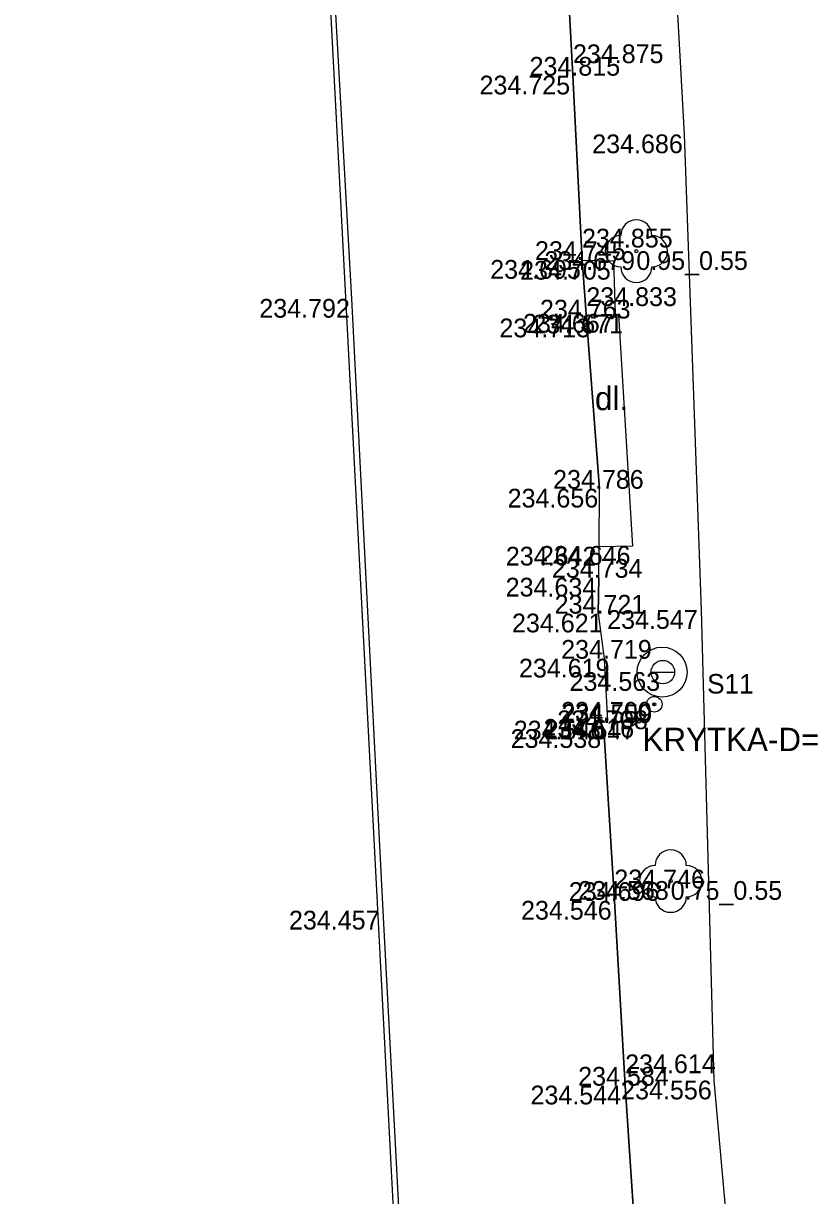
# Model space of a CAD drawing. Extents: x -599516 to -599132, y -1163668 to -1163119.
# Drawn here: x -599515.16 to -599502.56, y -1163175.52 to -1163156.76 of the extents above; entities that cross this region are included whole.
import ezdxf

# ---------------------------------------------------------------- set-up
doc = ezdxf.new("R2010")
doc.units = 0
for name, color, linetype in [('_ZEMERENI OBLAST', 7, 'Continuous'), ('Bod-oznac1', 7, 'Continuous'), ('Bod-oznac2', 7, 'Continuous'), ('Bod-oznac3', 7, 'Continuous'), ('Bod-vyska1', 7, 'Continuous'), ('Bod-vyska2', 7, 'Continuous'), ('Bod-vyska3', 7, 'Continuous'), ('Z_cela-hrobu-dolni-linie', 7, 'Continuous'), ('Z_cela-hrobu-horni-linie', 7, 'Continuous'), ('Z_komunikace', 7, 'Continuous'), ('Z_obvod-kmene-spodek-ve-vysce1_2m', 7, 'Continuous'), ('Z_obvod-skruze', 7, 'Continuous'), ('Z_obvod-skruze-cislo-foto', 7, 'Continuous'), ('Z_popis-budov-povrchu', 7, 'Continuous'), ('Z_stromy-kere', 7, 'Continuous'), ('Z_vodovodni-trubka', 7, 'Continuous'), ('Z_vol-txt-popis-objektu', 7, 'Continuous'), ('Z_vol-zn-podrobny-vyskovy-bod-geo', 7, 'Continuous'), ('Z_zdi-ohradni', 7, 'Continuous'), ('Z_znacky-ostatni-predmet-maleho-rozsahu', 7, 'Continuous'), ('Z_znacky-ostatni-skruz', 7, 'Continuous'), ('Z_zpevnene-plochy', 7, 'Continuous')]:
    doc.layers.add(name, color=color, linetype=linetype)

msp = doc.modelspace()

# ---------------------------------------------------------------- linework, layer by layer
at = {"layer": '_ZEMERENI OBLAST'}
msp.add_lwpolyline([(-599246.21, -1163173.61), (-599310.76, -1163161.2), (-599382.471, -1163147.382), (-599418.511, -1163140.298), (-599415.805, -1163126.425), (-599441.73, -1163121.594), (-599445.004, -1163135.25), (-599483.712, -1163127.751), (-599506.25, -1163123.345), (-599510.771, -1163146.476), (-599502.636, -1163301.975), (-599510.038, -1163302.355), (-599510.12, -1163309.17), (-599515.16, -1163309.664), (-599511.204, -1163380.278), (-599506.35, -1163380.56), (-599506.01, -1163391.1), (-599497.946, -1163390.674), (-599491.96, -1163502.01)], dxfattribs=at)
at = {"layer": 'Bod-oznac1'}
for p, q in [((-599506.366, -1163157.595), (-599506.366, -1163157.595)), ((-599504.587, -1163158.536), (-599504.587, -1163158.536)), ((-599505.351, -1163160.404), (-599505.351, -1163160.404)), ((-599506.22, -1163160.545), (-599506.22, -1163160.545)), ((-599505.718, -1163160.559), (-599505.718, -1163160.559)), ((-599509.902, -1163161.168), (-599509.902, -1163161.168)), ((-599505.692, -1163161.407), (-599505.692, -1163161.407)), ((-599505.635, -1163161.421), (-599505.635, -1163161.421)), ((-599506.151, -1163161.482), (-599506.151, -1163161.482)), ((-599505.941, -1163164.206), (-599505.941, -1163164.206)), ((-599505.947, -1163165.134), (-599505.947, -1163165.134)), ((-599505.413, -1163165.122), (-599505.413, -1163165.122)), ((-599505.95, -1163165.63), (-599505.95, -1163165.63)), ((-599505.963, -1163166.204), (-599505.963, -1163166.204)), ((-599504.312, -1163166.148), (-599504.312, -1163166.148)), ((-599505.864, -1163166.926), (-599505.864, -1163166.926)), ((-599504.939, -1163167.14), (-599504.939, -1163167.14)), ((-599505.064, -1163167.655), (-599505.064, -1163167.655)), ((-599505.811, -1163167.918), (-599505.811, -1163167.918)), ((-599505.471, -1163167.891), (-599505.471, -1163167.891)), ((-599505.31, -1163167.915), (-599505.31, -1163167.915)), ((-599505.87, -1163168.053), (-599505.87, -1163168.053)), ((-599504.801, -1163170.484), (-599504.801, -1163170.484)), ((-599505.703, -1163170.801), (-599505.703, -1163170.801)), ((-599509.405, -1163170.959), (-599509.405, -1163170.959)), ((-599505.53, -1163173.758), (-599505.53, -1163173.758)), ((-599504.112, -1163173.677), (-599504.112, -1163173.677))]:
    msp.add_line(p, q, dxfattribs=at)
at = {"layer": 'Bod-oznac2'}
for p, q in [((-599506.366, -1163157.595), (-599506.366, -1163157.595)), ((-599506.22, -1163160.545), (-599506.22, -1163160.545)), ((-599506.151, -1163161.482), (-599506.151, -1163161.482)), ((-599505.941, -1163164.206), (-599505.941, -1163164.206)), ((-599505.95, -1163165.63), (-599505.95, -1163165.63)), ((-599505.963, -1163166.204), (-599505.963, -1163166.204)), ((-599505.864, -1163166.926), (-599505.864, -1163166.926)), ((-599505.811, -1163167.918), (-599505.811, -1163167.918)), ((-599505.87, -1163168.053), (-599505.87, -1163168.053)), ((-599505.703, -1163170.801), (-599505.703, -1163170.801)), ((-599505.53, -1163173.758), (-599505.53, -1163173.758))]:
    msp.add_line(p, q, dxfattribs=at)
at = {"layer": 'Bod-oznac3'}
for p, q in [((-599506.366, -1163157.595), (-599506.366, -1163157.595)), ((-599506.22, -1163160.545), (-599506.22, -1163160.545)), ((-599506.151, -1163161.482), (-599506.151, -1163161.482)), ((-599505.703, -1163170.801), (-599505.703, -1163170.801)), ((-599505.53, -1163173.758), (-599505.53, -1163173.758))]:
    msp.add_line(p, q, dxfattribs=at)
at = {"layer": 'Z_cela-hrobu-dolni-linie'}
for points in [[(-599505.95, -1163165.63), (-599505.947, -1163165.134), (-599505.941, -1163164.206), (-599506.151, -1163161.482), (-599506.22, -1163160.545), (-599506.366, -1163157.595), (-599506.527, -1163154.592), (-599506.674, -1163151.683), (-599506.713, -1163151.316), (-599506.699, -1163150.785), (-599506.727, -1163150.574), (-599506.779, -1163149.805), (-599506.789, -1163149.632), (-599506.849, -1163148.871), (-599506.853, -1163148.737)], [(-599505.95, -1163165.63), (-599505.963, -1163166.204), (-599505.864, -1163166.926), (-599505.811, -1163167.918)], [(-599505.248, -1163179.462), (-599505.334, -1163178.16), (-599505.331, -1163177.587), (-599505.332, -1163177.18), (-599505.334, -1163176.731), (-599505.53, -1163173.758), (-599505.703, -1163170.801), (-599505.87, -1163168.053)]]:
    msp.add_lwpolyline(points, dxfattribs=at)
at = {"layer": 'Z_cela-hrobu-horni-linie'}
for p, q in [((-599505.963, -1163166.204), (-599505.95, -1163165.63)), ((-599505.864, -1163166.926), (-599505.811, -1163167.918))]:
    msp.add_line(p, q, dxfattribs=at)
for points in [[(-599506.713, -1163151.316), (-599506.674, -1163151.683), (-599506.674, -1163151.683), (-599506.527, -1163154.592), (-599506.527, -1163154.592), (-599506.366, -1163157.595), (-599506.366, -1163157.595), (-599506.22, -1163160.545), (-599506.22, -1163160.545), (-599506.151, -1163161.482), (-599506.151, -1163161.482), (-599505.941, -1163164.206)], [(-599505.87, -1163168.053), (-599505.703, -1163170.801), (-599505.703, -1163170.801), (-599505.53, -1163173.758), (-599505.53, -1163173.758), (-599505.334, -1163176.731), (-599505.334, -1163176.731), (-599505.334, -1163178.16), (-599505.248, -1163179.462)]]:
    msp.add_lwpolyline(points, dxfattribs=at)
at = {"layer": 'Z_komunikace'}
msp.add_line((-599504.112, -1163173.677), (-599503.452, -1163181.055), dxfattribs=at)
msp.add_lwpolyline([(-599505.039, -1163150.324), (-599504.587, -1163158.536), (-599504.312, -1163166.148), (-599504.112, -1163173.677)], dxfattribs=at)
at = {"layer": 'Z_obvod-skruze'}
msp.add_circle((-599504.939, -1163167.14), 0.4, dxfattribs=at)
at = {"layer": 'Z_stromy-kere'}
for centre in [(-599505.351, -1163160.404), (-599504.801, -1163170.484)]:
    msp.add_circle(centre, 0.025, dxfattribs=at)
for centre, start, end in [((-599505.351, -1163160.154), 0, 180), ((-599505.601, -1163160.404), 90, 270), ((-599505.101, -1163160.404), 270, 90), ((-599505.351, -1163160.654), 180, 0), ((-599504.801, -1163170.234), 0, 180), ((-599505.051, -1163170.484), 90, 270), ((-599504.551, -1163170.484), 270, 90), ((-599504.801, -1163170.734), 180, 0)]:
    msp.add_arc(centre, 0.25, start, end, dxfattribs=at)
at = {"layer": 'Z_vodovodni-trubka'}
for radius in [0.125, 0.025, 0.0075]:
    msp.add_circle((-599505.064, -1163167.655), radius, dxfattribs=at)
at = {"layer": 'Z_vol-zn-podrobny-vyskovy-bod-geo'}
for radius in [0.0375, 0.0125]:
    msp.add_circle((-599505.31, -1163167.915), radius, dxfattribs=at)
at = {"layer": 'Z_zdi-ohradni'}
msp.add_lwpolyline([(-599505.632, -1163241.475), (-599505.467, -1163241.48), (-599505.489, -1163239.858), (-599505.734, -1163239.859), (-599506.239, -1163230.149), (-599506.624, -1163223.028), (-599507.328, -1163209.383), (-599507.908, -1163199.056), (-599508.485, -1163188.261), (-599508.868, -1163181.04), (-599509.405, -1163170.959), (-599509.902, -1163161.168), (-599510.426, -1163151.848), (-599510.667, -1163147.005), (-599510.479, -1163147.027), (-599510.381, -1163145.559), (-599510.62, -1163145.515), (-599508.837, -1163136.47), (-599508.096, -1163132.69), (-599508.145, -1163132.619)], dxfattribs=at)
at = {"layer": 'Z_znacky-ostatni-predmet-maleho-rozsahu'}
for radius in [0.125, 0.025, 0.0075]:
    msp.add_circle((-599505.471, -1163167.891), radius, dxfattribs=at)
at = {"layer": 'Z_znacky-ostatni-skruz'}
msp.add_line((-599505.114, -1163167.14), (-599504.739, -1163167.14), dxfattribs=at)
msp.add_circle((-599504.927, -1163167.14), 0.188, dxfattribs=at)
at = {"layer": 'Z_zpevnene-plochy'}
msp.add_lwpolyline([(-599506.22, -1163160.545), (-599505.718, -1163160.559), (-599505.692, -1163161.407), (-599505.635, -1163161.421), (-599505.413, -1163165.122), (-599505.947, -1163165.134)], dxfattribs=at)

# ---------------------------------------------------------------- texts
at = {"layer": 'Bod-vyska1'}
for s, p in [('234.725', (-599507.861, -1163157.895)), ('234.686', (-599506.057, -1163158.836)), ('234.679', (-599506.823, -1163160.704)), ('234.695', (-599507.69, -1163160.845)), ('234.705', (-599507.211, -1163160.859)), ('234.792', (-599511.385, -1163161.468)), ('234.667', (-599507.164, -1163161.707)), ('234.671', (-599507.014, -1163161.721)), ('234.713', (-599507.542, -1163161.782)), ('234.656', (-599507.411, -1163164.506)), ('234.642', (-599507.44, -1163165.434)), ('234.646', (-599506.894, -1163165.422)), ('234.634', (-599507.443, -1163165.93)), ('234.621', (-599507.341, -1163166.504)), ('234.547', (-599505.818, -1163166.448)), ('234.619', (-599507.23, -1163167.226)), ('234.563', (-599506.42, -1163167.44)), ('234.559', (-599506.546, -1163167.955)), ('234.540', (-599507.313, -1163168.218)), ('234.616', (-599506.837, -1163168.191)), ('234.547', (-599506.816, -1163168.215)), ('234.538', (-599507.363, -1163168.353)), ('234.568', (-599506.282, -1163170.784)), ('234.546', (-599507.196, -1163171.101)), ('234.457', (-599510.911, -1163171.259)), ('234.544', (-599507.045, -1163174.058)), ('234.556', (-599505.594, -1163173.977))]:
    msp.add_text(s, height=0.3, dxfattribs=at).set_placement(p)
at = {"layer": 'Bod-vyska2'}
for s, p in [('234.815', (-599507.06, -1163157.595)), ('234.745', (-599506.973, -1163160.545)), ('234.763', (-599506.893, -1163161.482)), ('234.786', (-599506.683, -1163164.206)), ('234.734', (-599506.703, -1163165.63)), ('234.721', (-599506.658, -1163166.204)), ('234.719', (-599506.554, -1163166.926)), ('234.700', (-599506.556, -1163167.918)), ('234.708', (-599506.616, -1163168.053)), ('234.696', (-599506.432, -1163170.801)), ('234.584', (-599506.282, -1163173.758))]:
    msp.add_text(s, height=0.3, dxfattribs=at).set_placement(p)
at = {"layer": 'Bod-vyska3'}
for s, p in [('234.875', (-599506.366, -1163157.395)), ('234.855', (-599506.22, -1163160.345)), ('234.833', (-599506.151, -1163161.282)), ('234.746', (-599505.703, -1163170.601)), ('234.614', (-599505.53, -1163173.558))]:
    msp.add_text(s, height=0.3, dxfattribs=at).set_placement(p)
at = {"layer": 'Z_obvod-kmene-spodek-ve-vysce1_2m'}
for s, p in [('0.95_0.55', (-599505.351, -1163160.704)), ('0.75_0.55', (-599504.801, -1163170.784))]:
    msp.add_text(s, height=0.3, dxfattribs=at).set_placement(p)
at = {"layer": 'Z_obvod-skruze-cislo-foto'}
msp.add_text('S11', height=0.3125, dxfattribs=at).set_placement((-599504.218, -1163167.483))
at = {"layer": 'Z_popis-budov-povrchu'}
msp.add_text('dl.', height=0.375, dxfattribs=at).set_placement((-599506.013, -1163162.948))
at = {"layer": 'Z_vol-txt-popis-objektu'}
msp.add_text('KRYTKA-D=0.32M', height=0.375, dxfattribs=at).set_placement((-599505.251, -1163168.405))

doc.saveas('drawing.dxf')
